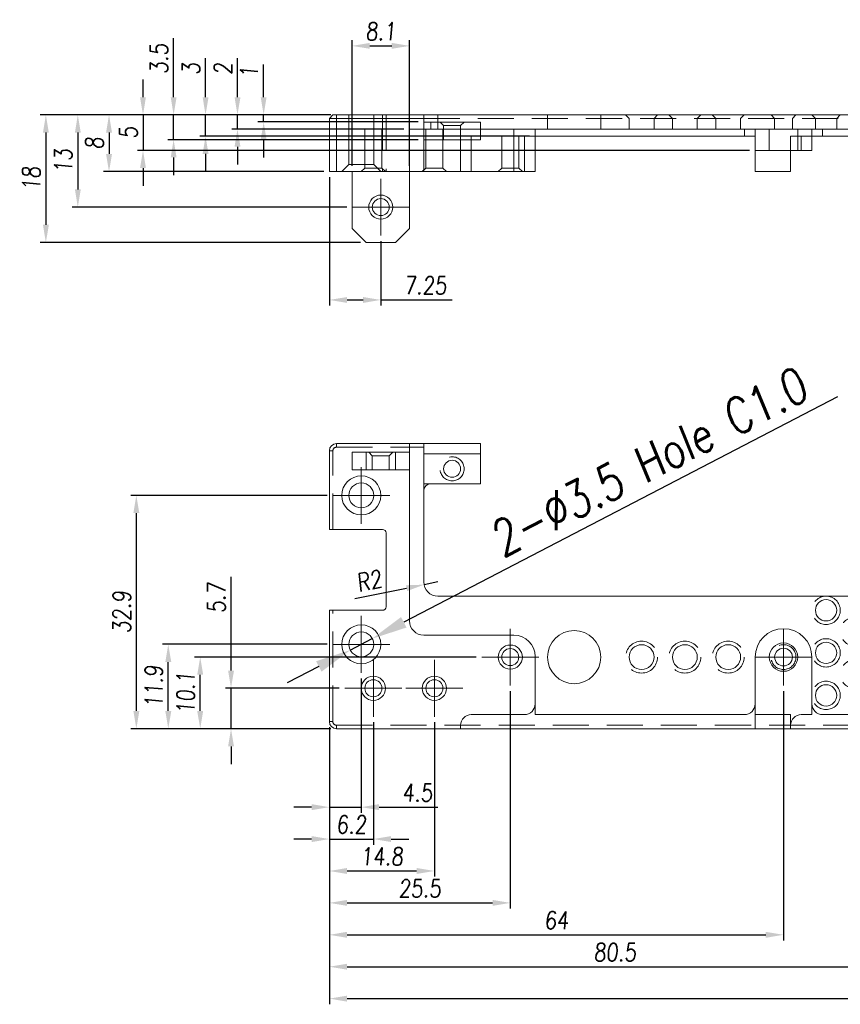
# Model space of a CAD drawing. Header units: millimetres. Extents: x 4497 to 11741, y 5958 to 12619.
# Tile 297 of 424: x 4916 to 5032, y 12028 to 12166. Entities that reach past the tile are written whole.
import ezdxf

# ---------------------------------------------------------------- set-up
doc = ezdxf.new("R2010")
doc.units = ezdxf.units.MM
doc.header["$LTSCALE"] = 0.8
doc.header["$PDMODE"] = 3
doc.header["$PDSIZE"] = 0.3125
doc.linetypes.add('CENTER', pattern=[50.8, 31.75, -6.35, 6.35, -6.35])
doc.linetypes.add('HIDDEN', pattern=[9.525, 6.35, -3.175])
doc.layers.get('0').update_dxf_attribs({"linetype": 'CONTINUOUS', "lineweight": 0})
doc.layers.get('Defpoints').update_dxf_attribs({"linetype": 'CONTINUOUS', "lineweight": 0})
for name, color, linetype, lineweight in [('1', 2, 'CENTER', 0), ('2', 3, 'CONTINUOUS', 0), ('3', 5, 'HIDDEN', 0), ('P', 1, 'CONTINUOUS', 0)]:
    doc.layers.add(name, color=color, linetype=linetype, lineweight=lineweight)
doc.styles.get("Standard").update_dxf_attribs({"font": 'romans.shx', "width": 0.8, "oblique": 5, "bigfont": 'whgtxt.shx'})
doc.dimstyles.get("Standard").update_dxf_attribs({"dimtxt": 2.5, "dimasz": 2.5, "dimexe": 0.8, "dimexo": 0.8, "dimgap": 0.8, "dimtad": 1, "dimdsep": 46, "dimtxsty": 'Standard', "dimcen": 0, "dimclrd": 3, "dimclre": 3, "dimclrt": 3, "dimazin": 0, "dimtp": 0.001, "dimtm": 0.001, "dimtfac": 1, "dimtmove": 0, "dimatfit": 3, "dimfxl": 0, "dimtolj": 1, "dimarcsym": 0})

# ---------------------------------------------------------------- blocks, each defined once
blk = doc.blocks.new('*D1045')
at = {"layer": '2', "color": 3, "lineweight": -2}
for p, q in [((5031.26, 12113.24), (4970.16, 12081.44)), ((4962.62, 12077.52), (4965.72, 12079.13)), ((4958.18, 12075.21), (4953.74, 12072.9))]:
    blk.add_line(p, q, dxfattribs=at)
at = {"layer": '2', "color": 3}
for points in [[(4969.77, 12082.18), (4970.54, 12080.7), (4965.72, 12079.13)], [(4957.8, 12075.95), (4958.56, 12074.47), (4962.62, 12077.52)]]:
    blk.add_solid(points, dxfattribs=at)
at = {"layer": 'Defpoints', "color": 0}
for p in [(4965.72, 12079.13), (4962.62, 12077.52)]:
    blk.add_point(p, dxfattribs=at)
at = {"layer": '2', "color": 3, "insert": (5004.68, 12104.03), "char_height": 5, "attachment_point": 5, "rotation": 27.4935}
blk.add_mtext('\\A1;2-∅3.5 Hole C1.0', dxfattribs=at)
blk = doc.blocks.new('*D1077')
at = {"layer": '2', "color": 3, "lineweight": -2}
for p, q in [((4945.81, 12074.63), (4945.81, 12087.86)), ((4961.07, 12072.13), (4945.01, 12072.13)), ((4945.81, 12066.43), (4945.81, 12072.13)), ((4959.87, 12066.43), (4945.01, 12066.43)), ((4945.81, 12063.93), (4945.81, 12061.43))]:
    blk.add_line(p, q, dxfattribs=at)
at = {"layer": '2', "color": 3}
for points in [[(4945.4, 12074.63), (4946.23, 12074.63), (4945.81, 12072.13)], [(4945.4, 12063.93), (4946.23, 12063.93), (4945.81, 12066.43)]]:
    blk.add_solid(points, dxfattribs=at)
at = {"layer": 'Defpoints', "color": 0}
for p in [(4945.81, 12072.13), (4961.87, 12072.13), (4960.67, 12066.43)]:
    blk.add_point(p, dxfattribs=at)
at = {"layer": '2', "color": 3, "insert": (4943.76, 12084.88), "char_height": 2.5, "attachment_point": 5, "rotation": 90}
blk.add_mtext('\\A1;5.7', dxfattribs=at)
blk = doc.blocks.new('*D1078')
at = {"layer": '2', "color": 3, "lineweight": -2}
for p, q in [((4980.37, 12076.53), (4940.67, 12076.53)), ((4941.47, 12068.93), (4941.47, 12074.03)), ((4959.87, 12066.43), (4940.67, 12066.43))]:
    blk.add_line(p, q, dxfattribs=at)
at = {"layer": '2', "color": 3}
for points in [[(4941.05, 12074.03), (4941.89, 12074.03), (4941.47, 12076.53)], [(4941.05, 12068.93), (4941.89, 12068.93), (4941.47, 12066.43)]]:
    blk.add_solid(points, dxfattribs=at)
at = {"layer": 'Defpoints', "color": 0}
for p in [(4941.47, 12076.53), (4981.17, 12076.53), (4960.67, 12066.43)]:
    blk.add_point(p, dxfattribs=at)
at = {"layer": '2', "color": 3, "insert": (4939.42, 12071.48), "char_height": 2.5, "attachment_point": 5, "rotation": 90}
blk.add_mtext('\\A1;10.1', dxfattribs=at)
blk = doc.blocks.new('*D1079')
at = {"layer": '2', "color": 3, "lineweight": -2}
for p, q in [((4959.37, 12078.33), (4936.17, 12078.33)), ((4936.97, 12068.93), (4936.97, 12075.83)), ((4959.87, 12066.43), (4936.17, 12066.43))]:
    blk.add_line(p, q, dxfattribs=at)
at = {"layer": '2', "color": 3}
for points in [[(4936.55, 12075.83), (4937.39, 12075.83), (4936.97, 12078.33)], [(4936.55, 12068.93), (4937.39, 12068.93), (4936.97, 12066.43)]]:
    blk.add_solid(points, dxfattribs=at)
at = {"layer": 'Defpoints', "color": 0}
for p in [(4936.97, 12078.33), (4960.17, 12078.33), (4960.67, 12066.43)]:
    blk.add_point(p, dxfattribs=at)
at = {"layer": '2', "color": 3, "insert": (4934.92, 12072.38), "char_height": 2.5, "attachment_point": 5, "rotation": 90}
blk.add_mtext('\\A1;11.9', dxfattribs=at)
blk = doc.blocks.new('*D1080')
at = {"layer": '2', "color": 3, "lineweight": -2}
for p, q in [((4959.37, 12099.33), (4931.67, 12099.33)), ((4932.47, 12068.93), (4932.47, 12096.83)), ((4959.87, 12066.43), (4931.67, 12066.43))]:
    blk.add_line(p, q, dxfattribs=at)
at = {"layer": '2', "color": 3}
for points in [[(4932.05, 12096.83), (4932.89, 12096.83), (4932.47, 12099.33)], [(4932.05, 12068.93), (4932.89, 12068.93), (4932.47, 12066.43)]]:
    blk.add_solid(points, dxfattribs=at)
at = {"layer": 'Defpoints', "color": 0}
for p in [(4932.47, 12099.33), (4960.17, 12099.33), (4960.67, 12066.43)]:
    blk.add_point(p, dxfattribs=at)
at = {"layer": '2', "color": 3, "insert": (4930.42, 12082.88), "char_height": 2.5, "attachment_point": 5, "rotation": 90}
blk.add_mtext('\\A1;32.9', dxfattribs=at)
blk = doc.blocks.new('*D1081')
at = {"layer": '2', "color": 3, "lineweight": -2}
for p, q in [((4964.17, 12073.53), (4964.17, 12054.57)), ((4959.67, 12066.63), (4959.67, 12054.57)), ((4957.17, 12055.37), (4954.67, 12055.37)), ((4959.67, 12055.37), (4964.17, 12055.37)), ((4966.67, 12055.37), (4974.97, 12055.37))]:
    blk.add_line(p, q, dxfattribs=at)
at = {"layer": '2', "color": 3}
for points in [[(4957.17, 12055.79), (4957.17, 12054.95), (4959.67, 12055.37)], [(4966.67, 12055.79), (4966.67, 12054.95), (4964.17, 12055.37)]]:
    blk.add_solid(points, dxfattribs=at)
at = {"layer": 'Defpoints', "color": 0}
for p in [(4964.17, 12074.33), (4959.67, 12067.43), (4964.17, 12055.37)]:
    blk.add_point(p, dxfattribs=at)
at = {"layer": '2', "color": 3, "insert": (4972.07, 12057.42), "char_height": 2.5, "attachment_point": 5}
blk.add_mtext('\\A1;4.5', dxfattribs=at)
blk = doc.blocks.new('*D1082')
at = {"layer": '2', "color": 3, "lineweight": -2}
for p, q in [((4959.67, 12066.63), (4959.67, 12050.07)), ((4965.87, 12067.33), (4965.87, 12050.07)), ((4957.17, 12050.87), (4954.67, 12050.87)), ((4959.67, 12050.87), (4965.87, 12050.87)), ((4968.37, 12050.87), (4970.87, 12050.87))]:
    blk.add_line(p, q, dxfattribs=at)
at = {"layer": '2', "color": 3}
for points in [[(4957.17, 12051.29), (4957.17, 12050.45), (4959.67, 12050.87)], [(4968.37, 12051.29), (4968.37, 12050.45), (4965.87, 12050.87)]]:
    blk.add_solid(points, dxfattribs=at)
at = {"layer": 'Defpoints', "color": 0}
for p in [(4965.87, 12068.13), (4959.67, 12067.43), (4965.87, 12050.87)]:
    blk.add_point(p, dxfattribs=at)
at = {"layer": '2', "color": 3, "insert": (4962.77, 12052.92), "char_height": 2.5, "attachment_point": 5}
blk.add_mtext('\\A1;6.2', dxfattribs=at)
blk = doc.blocks.new('*D1083')
at = {"layer": '2', "color": 3, "lineweight": -2}
for p, q in [((4959.67, 12066.63), (4959.67, 12045.57)), ((4974.47, 12067.33), (4974.47, 12045.57)), ((4962.17, 12046.37), (4971.97, 12046.37))]:
    blk.add_line(p, q, dxfattribs=at)
at = {"layer": '2', "color": 3}
for points in [[(4962.17, 12046.79), (4962.17, 12045.95), (4959.67, 12046.37)], [(4971.97, 12046.79), (4971.97, 12045.95), (4974.47, 12046.37)]]:
    blk.add_solid(points, dxfattribs=at)
at = {"layer": 'Defpoints', "color": 0}
for p in [(4974.47, 12068.13), (4959.67, 12067.43), (4974.47, 12046.37)]:
    blk.add_point(p, dxfattribs=at)
at = {"layer": '2', "color": 3, "insert": (4967.07, 12048.42), "char_height": 2.5, "attachment_point": 5}
blk.add_mtext('\\A1;14.8', dxfattribs=at)
blk = doc.blocks.new('*D1084')
at = {"layer": '2', "color": 3, "lineweight": -2}
for p, q in [((4985.17, 12071.73), (4985.17, 12041.07)), ((4959.67, 12066.63), (4959.67, 12041.07)), ((4962.17, 12041.87), (4982.67, 12041.87))]:
    blk.add_line(p, q, dxfattribs=at)
at = {"layer": '2', "color": 3}
for points in [[(4962.17, 12042.29), (4962.17, 12041.45), (4959.67, 12041.87)], [(4982.67, 12042.29), (4982.67, 12041.45), (4985.17, 12041.87)]]:
    blk.add_solid(points, dxfattribs=at)
at = {"layer": 'Defpoints', "color": 0}
for p in [(4985.17, 12072.53), (4959.67, 12067.43), (4985.17, 12041.87)]:
    blk.add_point(p, dxfattribs=at)
at = {"layer": '2', "color": 3, "insert": (4972.42, 12043.92), "char_height": 2.5, "attachment_point": 5}
blk.add_mtext('\\A1;25.5', dxfattribs=at)
blk = doc.blocks.new('*D1085')
at = {"layer": '2', "color": 3, "lineweight": -2}
for p, q in [((5023.67, 12071.73), (5023.67, 12036.57)), ((4959.67, 12066.63), (4959.67, 12036.57)), ((4962.17, 12037.37), (5021.17, 12037.37))]:
    blk.add_line(p, q, dxfattribs=at)
at = {"layer": '2', "color": 3}
for points in [[(4962.17, 12037.79), (4962.17, 12036.95), (4959.67, 12037.37)], [(5021.17, 12037.79), (5021.17, 12036.95), (5023.67, 12037.37)]]:
    blk.add_solid(points, dxfattribs=at)
at = {"layer": 'Defpoints', "color": 0}
for p in [(5023.67, 12072.53), (4959.67, 12067.43), (5023.67, 12037.37)]:
    blk.add_point(p, dxfattribs=at)
at = {"layer": '2', "color": 3, "insert": (4991.67, 12039.42), "char_height": 2.5, "attachment_point": 5}
blk.add_mtext('\\A1;64', dxfattribs=at)
blk = doc.blocks.new('*D1086')
at = {"layer": '2', "color": 3, "lineweight": -2}
for p, q in [((5040.17, 12071.63), (5040.17, 12032.07)), ((4959.67, 12066.63), (4959.67, 12032.07)), ((4962.17, 12032.87), (5037.67, 12032.87))]:
    blk.add_line(p, q, dxfattribs=at)
at = {"layer": '2', "color": 3}
for points in [[(4962.17, 12033.29), (4962.17, 12032.45), (4959.67, 12032.87)], [(5037.67, 12033.29), (5037.67, 12032.45), (5040.17, 12032.87)]]:
    blk.add_solid(points, dxfattribs=at)
at = {"layer": 'Defpoints', "color": 0}
for p in [(5040.17, 12072.43), (4959.67, 12067.43), (5040.17, 12032.87)]:
    blk.add_point(p, dxfattribs=at)
at = {"layer": '2', "color": 3, "insert": (4999.92, 12034.92), "char_height": 2.5, "attachment_point": 5}
blk.add_mtext('\\A1;80.5', dxfattribs=at)
blk = doc.blocks.new('*D1087')
at = {"layer": '2', "color": 3, "lineweight": -2}
for p, q in [((4959.67, 12066.63), (4959.67, 12027.57)), ((5119.47, 12067.33), (5119.47, 12027.57)), ((4962.17, 12028.37), (5116.97, 12028.37))]:
    blk.add_line(p, q, dxfattribs=at)
at = {"layer": '2', "color": 3}
for points in [[(4962.17, 12028.79), (4962.17, 12027.95), (4959.67, 12028.37)], [(5116.97, 12028.79), (5116.97, 12027.95), (5119.47, 12028.37)]]:
    blk.add_solid(points, dxfattribs=at)
at = {"layer": 'Defpoints', "color": 0}
for p in [(5119.47, 12068.13), (4959.67, 12067.43), (5119.47, 12028.37)]:
    blk.add_point(p, dxfattribs=at)
at = {"layer": '2', "color": 3, "insert": (5039.57, 12030.42), "char_height": 2.5, "attachment_point": 5}
blk.add_mtext('\\A1;159.8', dxfattribs=at)
blk = doc.blocks.new('*D1100')
at = {"layer": '2', "color": 3, "lineweight": -2}
for p, q in [((4950.41, 12155.48), (4950.41, 12160.09)), ((4959.87, 12152.98), (4949.61, 12152.98)), ((4950.41, 12151.98), (4950.41, 12152.98)), ((4972.17, 12151.98), (4949.61, 12151.98)), ((4950.41, 12149.48), (4950.41, 12146.98))]:
    blk.add_line(p, q, dxfattribs=at)
at = {"layer": '2', "color": 3}
for points in [[(4949.99, 12155.48), (4950.82, 12155.48), (4950.41, 12152.98)], [(4949.99, 12149.48), (4950.82, 12149.48), (4950.41, 12151.98)]]:
    blk.add_solid(points, dxfattribs=at)
at = {"layer": 'Defpoints', "color": 0}
for p in [(4960.67, 12152.98), (4950.41, 12151.98), (4972.97, 12151.98)]:
    blk.add_point(p, dxfattribs=at)
at = {"layer": '2', "color": 3, "insert": (4948.36, 12159.03), "char_height": 2.5, "attachment_point": 5, "rotation": 90}
blk.add_mtext('\\A1;1', dxfattribs=at)
blk = doc.blocks.new('*D1101')
at = {"layer": '2', "color": 3, "lineweight": -2}
for p, q in [((4959.67, 12144.18), (4959.67, 12126.09)), ((4966.92, 12135.18), (4966.92, 12126.09)), ((4962.17, 12126.89), (4964.42, 12126.89)), ((4966.92, 12126.89), (4976.98, 12126.89))]:
    blk.add_line(p, q, dxfattribs=at)
at = {"layer": '2', "color": 3}
for points in [[(4962.17, 12127.3), (4962.17, 12126.47), (4959.67, 12126.89)], [(4964.42, 12127.3), (4964.42, 12126.47), (4966.92, 12126.89)]]:
    blk.add_solid(points, dxfattribs=at)
at = {"layer": 'Defpoints', "color": 0}
for p in [(4959.67, 12144.98), (4966.92, 12135.98), (4966.92, 12126.89)]:
    blk.add_point(p, dxfattribs=at)
at = {"layer": '2', "color": 3, "insert": (4973.2, 12128.94), "char_height": 2.5, "attachment_point": 5}
blk.add_mtext('\\A1;7.25', dxfattribs=at)
blk = doc.blocks.new('*D1102')
at = {"layer": '2', "color": 3, "lineweight": -2}
for p, q in [((4962.87, 12145.78), (4962.87, 12163.51)), ((4970.97, 12145.78), (4970.97, 12163.51)), ((4965.37, 12162.71), (4968.47, 12162.71))]:
    blk.add_line(p, q, dxfattribs=at)
at = {"layer": '2', "color": 3}
for points in [[(4965.37, 12163.13), (4965.37, 12162.3), (4962.87, 12162.71)], [(4968.47, 12163.13), (4968.47, 12162.3), (4970.97, 12162.71)]]:
    blk.add_solid(points, dxfattribs=at)
at = {"layer": 'Defpoints', "color": 0}
for p in [(4970.97, 12162.71), (4962.87, 12144.98), (4970.97, 12144.98)]:
    blk.add_point(p, dxfattribs=at)
at = {"layer": '2', "color": 3, "insert": (4966.92, 12164.76), "char_height": 2.5, "attachment_point": 5}
blk.add_mtext('\\A1;8.1', dxfattribs=at)
blk = doc.blocks.new('*D1111')
at = {"layer": '2', "color": 3, "lineweight": -2}
for p, q in [((4974.97, 12087.13), (4973.01, 12086.74)), ((4963.28, 12084.81), (4970.55, 12086.25))]:
    blk.add_line(p, q, dxfattribs=at)
at = {"layer": '2', "color": 3}
blk.add_solid([(4970.47, 12086.66), (4970.63, 12085.84), (4973.01, 12086.74)], dxfattribs=at)
at = {"layer": 'Defpoints', "color": 0}
for p in [(4974.97, 12087.13), (4973.01, 12086.74)]:
    blk.add_point(p, dxfattribs=at)
at = {"layer": '2', "color": 3, "insert": (4965.29, 12087.3), "char_height": 2.5, "attachment_point": 5, "rotation": 11.2304}
blk.add_mtext('\\A1;R2', dxfattribs=at)
blk = doc.blocks.new('*D1113')
at = {"layer": '2', "color": 3, "lineweight": -2}
for p, q in [((4946.72, 12155.48), (4946.72, 12160.99)), ((4959.87, 12152.98), (4945.92, 12152.98)), ((4946.72, 12150.98), (4946.72, 12152.98)), ((4970.17, 12150.98), (4945.92, 12150.98)), ((4946.72, 12148.48), (4946.72, 12145.98))]:
    blk.add_line(p, q, dxfattribs=at)
at = {"layer": '2', "color": 3}
for points in [[(4946.31, 12155.48), (4947.14, 12155.48), (4946.72, 12152.98)], [(4946.31, 12148.48), (4947.14, 12148.48), (4946.72, 12150.98)]]:
    blk.add_solid(points, dxfattribs=at)
at = {"layer": 'Defpoints', "color": 0}
for p in [(4960.67, 12152.98), (4946.72, 12150.98), (4970.97, 12150.98)]:
    blk.add_point(p, dxfattribs=at)
at = {"layer": '2', "color": 3, "insert": (4944.67, 12159.48), "char_height": 2.5, "attachment_point": 5, "rotation": 90}
blk.add_mtext('\\A1;2', dxfattribs=at)
blk = doc.blocks.new('*D1114')
at = {"layer": '2', "color": 3, "lineweight": -2}
for p, q in [((4937.72, 12155.48), (4937.72, 12163.81)), ((4959.87, 12152.98), (4936.92, 12152.98)), ((4937.72, 12149.48), (4937.72, 12152.98)), ((4972.17, 12149.48), (4936.92, 12149.48)), ((4937.72, 12146.98), (4937.72, 12144.48))]:
    blk.add_line(p, q, dxfattribs=at)
at = {"layer": '2', "color": 3}
for points in [[(4937.31, 12155.48), (4938.14, 12155.48), (4937.72, 12152.98)], [(4937.31, 12146.98), (4938.14, 12146.98), (4937.72, 12149.48)]]:
    blk.add_solid(points, dxfattribs=at)
at = {"layer": 'Defpoints', "color": 0}
for p in [(4960.67, 12152.98), (4937.72, 12149.48), (4972.97, 12149.48)]:
    blk.add_point(p, dxfattribs=at)
at = {"layer": '2', "color": 3, "insert": (4935.67, 12160.89), "char_height": 2.5, "attachment_point": 5, "rotation": 90}
blk.add_mtext('\\A1;3.5', dxfattribs=at)
blk = doc.blocks.new('*D1115')
at = {"layer": '2', "color": 3, "lineweight": -2}
for p, q in [((4959.87, 12152.98), (4927.82, 12152.98)), ((4928.62, 12150.48), (4928.62, 12147.48)), ((4958.87, 12144.98), (4927.82, 12144.98))]:
    blk.add_line(p, q, dxfattribs=at)
at = {"layer": '2', "color": 3}
for points in [[(4928.2, 12150.48), (4929.04, 12150.48), (4928.62, 12152.98)], [(4928.2, 12147.48), (4929.04, 12147.48), (4928.62, 12144.98)]]:
    blk.add_solid(points, dxfattribs=at)
at = {"layer": 'Defpoints', "color": 0}
for p in [(4960.67, 12152.98), (4928.62, 12144.98), (4959.67, 12144.98)]:
    blk.add_point(p, dxfattribs=at)
at = {"layer": '2', "color": 3, "insert": (4926.57, 12148.98), "char_height": 2.5, "attachment_point": 5, "rotation": 90}
blk.add_mtext('\\A1;8', dxfattribs=at)
blk = doc.blocks.new('*D1116')
at = {"layer": '2', "color": 3, "lineweight": -2}
for p, q in [((4942.22, 12155.48), (4942.22, 12160.99)), ((4959.87, 12152.98), (4941.42, 12152.98)), ((4942.22, 12149.98), (4942.22, 12152.98)), ((4987.87, 12149.98), (4941.42, 12149.98)), ((4942.22, 12147.48), (4942.22, 12144.98))]:
    blk.add_line(p, q, dxfattribs=at)
at = {"layer": '2', "color": 3}
for points in [[(4941.81, 12155.48), (4942.64, 12155.48), (4942.22, 12152.98)], [(4941.81, 12147.48), (4942.64, 12147.48), (4942.22, 12149.98)]]:
    blk.add_solid(points, dxfattribs=at)
at = {"layer": 'Defpoints', "color": 0}
for p in [(4960.67, 12152.98), (4942.22, 12149.98), (4988.67, 12149.98)]:
    blk.add_point(p, dxfattribs=at)
at = {"layer": '2', "color": 3, "insert": (4940.17, 12159.48), "char_height": 2.5, "attachment_point": 5, "rotation": 90}
blk.add_mtext('\\A1;3', dxfattribs=at)
blk = doc.blocks.new('*D1117')
at = {"layer": '2', "color": 3, "lineweight": -2}
for p, q in [((4933.41, 12155.48), (4933.41, 12157.98)), ((4959.87, 12152.98), (4932.61, 12152.98)), ((4933.41, 12152.98), (4933.41, 12147.98)), ((5018.87, 12147.98), (4932.61, 12147.98)), ((4933.41, 12145.48), (4933.41, 12142.98))]:
    blk.add_line(p, q, dxfattribs=at)
at = {"layer": '2', "color": 3}
for points in [[(4932.99, 12155.48), (4933.82, 12155.48), (4933.41, 12152.98)], [(4932.99, 12145.48), (4933.82, 12145.48), (4933.41, 12147.98)]]:
    blk.add_solid(points, dxfattribs=at)
at = {"layer": 'Defpoints', "color": 0}
for p in [(4960.67, 12152.98), (4933.41, 12147.98), (5019.67, 12147.98)]:
    blk.add_point(p, dxfattribs=at)
at = {"layer": '2', "color": 3, "insert": (4931.36, 12150.48), "char_height": 2.5, "attachment_point": 5, "rotation": 90}
blk.add_mtext('\\A1;5', dxfattribs=at)
blk = doc.blocks.new('*D1118')
at = {"layer": '2', "color": 3, "lineweight": -2}
for p, q in [((4959.87, 12152.98), (4923.42, 12152.98)), ((4924.22, 12150.48), (4924.22, 12142.48)), ((4962.12, 12139.98), (4923.42, 12139.98))]:
    blk.add_line(p, q, dxfattribs=at)
at = {"layer": '2', "color": 3}
for points in [[(4923.81, 12150.48), (4924.64, 12150.48), (4924.22, 12152.98)], [(4923.81, 12142.48), (4924.64, 12142.48), (4924.22, 12139.98)]]:
    blk.add_solid(points, dxfattribs=at)
at = {"layer": 'Defpoints', "color": 0}
for p in [(4960.67, 12152.98), (4924.22, 12139.98), (4962.92, 12139.98)]:
    blk.add_point(p, dxfattribs=at)
at = {"layer": '2', "color": 3, "insert": (4922.17, 12146.48), "char_height": 2.5, "attachment_point": 5, "rotation": 90}
blk.add_mtext('\\A1;13', dxfattribs=at)
blk = doc.blocks.new('*D1119')
at = {"layer": '2', "color": 3, "lineweight": -2}
for p, q in [((4959.87, 12152.98), (4918.92, 12152.98)), ((4919.72, 12150.48), (4919.72, 12137.48)), ((4964.07, 12134.98), (4918.92, 12134.98))]:
    blk.add_line(p, q, dxfattribs=at)
at = {"layer": '2', "color": 3}
for points in [[(4919.31, 12150.48), (4920.14, 12150.48), (4919.72, 12152.98)], [(4919.31, 12137.48), (4920.14, 12137.48), (4919.72, 12134.98)]]:
    blk.add_solid(points, dxfattribs=at)
at = {"layer": 'Defpoints', "color": 0}
for p in [(4960.67, 12152.98), (4919.72, 12134.98), (4964.87, 12134.98)]:
    blk.add_point(p, dxfattribs=at)
at = {"layer": '2', "color": 3, "insert": (4917.67, 12143.98), "char_height": 2.5, "attachment_point": 5, "rotation": 90}
blk.add_mtext('\\A1;18', dxfattribs=at)

msp = doc.modelspace()

# ---------------------------------------------------------------- linework, layer by layer
at = {"linetype": 'Continuous'}
for p, q in [((4960.167, 12152.976), (4959.667, 12152.476)), ((4959.667, 12152.476), (4959.667, 12144.976)), ((4959.667, 12152.476), (4972.967, 12152.476)), ((4960.167, 12152.976), (5125.167, 12152.976)), ((4960.667, 12152.976), (4960.667, 12144.976)), ((4972.967, 12152.976), (4972.967, 12151.976)), ((4974.967, 12152.976), (4974.967, 12151.976)), ((4970.967, 12136.976), (4970.967, 12150.976)), ((5113.167, 12150.976), (4970.967, 12150.976)), ((4972.967, 12151.976), (4980.967, 12151.976)), ((4972.967, 12150.976), (4972.967, 12144.976)), ((4980.967, 12149.476), (4980.967, 12151.976)), ((4985.667, 12144.976), (4985.667, 12150.976)), ((4988.667, 12144.976), (4988.667, 12150.976)), ((5018.167, 12149.976), (5018.167, 12150.976)), ((5019.667, 12150.976), (5019.667, 12144.976)), ((5027.667, 12150.976), (5027.667, 12147.976)), ((5027.667, 12150.976), (5027.667, 12147.976)), ((5029.167, 12150.976), (5029.167, 12149.976)), ((4980.967, 12149.476), (4972.967, 12149.476)), ((4988.667, 12149.976), (5019.667, 12149.976)), ((5027.667, 12149.976), (5036.167, 12149.976)), ((5027.667, 12147.976), (5019.667, 12147.976)), ((5024.667, 12147.976), (5024.667, 12144.976)), ((4959.667, 12144.976), (4988.667, 12144.976)), ((4962.867, 12144.976), (4962.867, 12136.976)), ((5024.667, 12144.976), (5019.667, 12144.976)), ((4962.867, 12136.976), (4964.867, 12134.976)), ((4968.967, 12134.976), (4970.967, 12136.976)), ((4968.967, 12134.976), (4964.867, 12134.976)), ((4960.667, 12106.627), (4980.967, 12106.627)), ((4970.967, 12081.627), (4970.967, 12106.627)), ((4980.967, 12100.977), (4980.967, 12106.627)), ((4959.667, 12105.627), (4959.667, 12094.527)), ((4962.867, 12105.427), (4962.867, 12102.927)), ((4962.867, 12105.427), (4970.967, 12105.427)), ((4964.867, 12105.427), (4964.867, 12102.927)), ((4968.967, 12102.927), (4968.967, 12105.427)), ((4972.967, 12105.177), (4972.967, 12100.977)), ((4980.967, 12105.177), (4972.967, 12105.177)), ((4962.867, 12102.927), (4970.967, 12102.927)), ((4972.967, 12100.977), (4980.967, 12100.977)), ((4972.967, 12099.977), (4972.967, 12087.127)), ((4959.667, 12094.527), (4967.167, 12094.527)), ((4967.667, 12094.027), (4967.667, 12083.627)), ((5041.667, 12085.127), (4974.967, 12085.127)), ((4959.667, 12083.127), (4959.667, 12067.427)), ((4959.667, 12083.127), (4967.167, 12083.127)), ((4985.667, 12079.627), (4972.967, 12079.627))]:
    msp.add_line(p, q, dxfattribs=at)
for centre, radius in [((4966.917, 12139.976), 1.7), ((4966.917, 12139.976), 1.2), ((4976.967, 12103.077), 1.2), ((4964.167, 12099.327), 2.75), ((4964.167, 12099.327), 1.75), ((5029.667, 12083.127), 1.5), ((4964.167, 12078.327), 2.75), ((4964.167, 12078.327), 1.75), ((4994.167, 12076.527), 3.75), ((5029.667, 12077.127), 1.5), ((4985.167, 12076.527), 1.7), ((4985.167, 12076.527), 1.2), ((5003.667, 12076.527), 1.75), ((5009.767, 12076.527), 1.75), ((5015.867, 12076.527), 1.75), ((5023.667, 12076.527), 2), ((5023.667, 12076.527), 1.25), ((4965.867, 12072.127), 1.7), ((4965.867, 12072.127), 1.2), ((4974.467, 12072.127), 1.7), ((4974.467, 12072.127), 1.2), ((5029.667, 12071.127), 1.5)]:
    msp.add_circle(centre, radius, dxfattribs=at)
for centre, radius, start, end in [((4960.667, 12105.627), 1, 90, 180), ((4973.967, 12099.977), 1, 90, 180), ((4967.167, 12094.027), 0.5, 0, 90), ((4974.967, 12087.127), 2, 180, 270), ((4967.167, 12083.627), 0.5, 270, 0), ((4972.967, 12081.627), 2, 180, 270), ((5023.667, 12076.527), 4, 0, 180), ((4985.667, 12076.627), 3, 0, 90)]:
    msp.add_arc(centre, radius, start, end, dxfattribs=at)
at = {"layer": '1'}
for p, q in [((4966.917, 12135.976), (4966.917, 12143.976)), ((4962.917, 12139.976), (4970.917, 12139.976)), ((4964.167, 12095.327), (4964.167, 12103.327)), ((4960.167, 12099.327), (4968.167, 12099.327)), ((4964.167, 12074.327), (4964.167, 12082.327)), ((4985.167, 12072.527), (4985.167, 12080.527)), ((5023.667, 12072.527), (5023.667, 12080.527)), ((4960.167, 12078.327), (4968.167, 12078.327)), ((4965.867, 12068.127), (4965.867, 12076.127)), ((4974.467, 12068.127), (4974.467, 12076.127)), ((4981.167, 12076.527), (4989.167, 12076.527)), ((5019.667, 12076.527), (5027.667, 12076.527)), ((4961.867, 12072.127), (4969.867, 12072.127)), ((4970.467, 12072.127), (4978.467, 12072.127))]:
    msp.add_line(p, q, dxfattribs=at)
at = {"layer": '3'}
for p, q in [((4962.417, 12152.976), (4962.417, 12145.976)), ((4962.417, 12145.976), (4962.417, 12152.976)), ((4962.417, 12152.976), (4965.917, 12152.976)), ((4965.917, 12152.976), (4965.917, 12145.976)), ((4965.917, 12145.976), (4965.917, 12152.976)), ((4967.167, 12152.976), (4967.167, 12144.976)), ((4967.667, 12152.976), (4967.667, 12144.976)), ((4972.967, 12152.476), (5051.667, 12152.476)), ((4990.417, 12152.976), (4990.417, 12150.976)), ((4997.917, 12152.976), (4990.417, 12152.976)), ((4997.917, 12152.976), (4997.917, 12150.976)), ((5001.417, 12152.976), (5001.917, 12152.476)), ((5001.917, 12152.476), (5001.917, 12150.976)), ((5001.917, 12150.976), (5001.917, 12152.476)), ((5005.917, 12152.976), (5005.417, 12152.476)), ((5005.417, 12152.476), (5005.417, 12150.976)), ((5005.417, 12150.976), (5005.417, 12152.476)), ((5007.517, 12152.976), (5008.017, 12152.476)), ((5008.017, 12152.476), (5008.017, 12150.976)), ((5008.017, 12150.976), (5008.017, 12152.476)), ((5012.017, 12152.976), (5011.517, 12152.476)), ((5011.517, 12152.476), (5011.517, 12150.976)), ((5011.517, 12150.976), (5011.517, 12152.476)), ((5013.617, 12152.976), (5014.117, 12152.476)), ((5014.117, 12152.476), (5014.117, 12150.976)), ((5014.117, 12150.976), (5014.117, 12152.476)), ((5018.117, 12152.976), (5017.617, 12152.476)), ((5017.617, 12152.476), (5017.617, 12150.976)), ((5017.617, 12150.976), (5017.617, 12152.476)), ((5022.417, 12152.476), (5021.917, 12152.976)), ((5022.417, 12152.476), (5022.417, 12150.976)), ((5022.417, 12150.976), (5022.417, 12152.476)), ((5024.917, 12152.476), (5025.417, 12152.976)), ((5024.917, 12152.476), (5024.917, 12150.976)), ((5024.917, 12150.976), (5024.917, 12152.476)), ((5027.667, 12152.976), (5028.167, 12152.476)), ((5028.167, 12152.476), (5028.167, 12150.976)), ((5028.167, 12150.976), (5028.167, 12152.476)), ((5031.667, 12152.976), (5031.167, 12152.476)), ((5031.167, 12152.476), (5031.167, 12150.976)), ((5031.167, 12150.976), (5031.167, 12152.476)), ((4964.667, 12150.976), (4964.667, 12145.476)), ((4964.667, 12145.476), (4964.667, 12150.976)), ((4967.067, 12150.976), (4964.667, 12150.976)), ((4967.067, 12150.976), (4967.067, 12145.476)), ((4967.067, 12145.476), (4967.067, 12150.976)), ((4972.967, 12151.976), (4972.967, 12150.976)), ((4973.267, 12150.976), (4973.267, 12145.476)), ((4973.267, 12145.476), (4973.267, 12150.976)), ((4975.667, 12150.976), (4973.267, 12150.976)), ((4973.967, 12151.976), (4973.967, 12150.976)), ((4974.967, 12151.976), (4974.967, 12150.976)), ((4975.267, 12151.976), (4975.767, 12151.476)), ((4975.667, 12150.976), (4975.667, 12145.476)), ((4975.667, 12145.476), (4975.667, 12150.976)), ((4975.767, 12151.476), (4975.767, 12149.476)), ((4975.767, 12149.476), (4975.767, 12151.476)), ((4978.167, 12151.476), (4975.767, 12151.476)), ((4978.667, 12151.976), (4978.167, 12151.476)), ((4978.167, 12149.476), (4978.167, 12151.476)), ((4978.167, 12144.976), (4978.167, 12151.476)), ((4997.917, 12150.976), (4990.417, 12150.976)), ((5005.417, 12150.976), (5001.917, 12150.976)), ((5011.517, 12150.976), (5008.017, 12150.976)), ((5017.617, 12150.976), (5014.117, 12150.976)), ((5021.667, 12150.976), (5021.667, 12147.976)), ((5025.667, 12150.976), (5021.667, 12150.976)), ((5025.667, 12150.976), (5025.667, 12147.976)), ((5031.167, 12150.976), (5028.167, 12150.976)), ((4988.667, 12149.976), (4978.167, 12149.976)), ((4979.667, 12144.976), (4979.667, 12149.976)), ((4983.967, 12149.976), (4983.967, 12145.476)), ((4983.967, 12145.476), (4983.967, 12149.976)), ((4986.367, 12149.976), (4983.967, 12149.976)), ((4986.367, 12149.976), (4986.367, 12145.476)), ((4986.367, 12145.476), (4986.367, 12149.976)), ((4987.167, 12144.976), (4987.167, 12149.976)), ((5024.667, 12149.976), (5024.667, 12147.976)), ((5027.667, 12149.976), (5024.667, 12149.976)), ((5026.167, 12149.976), (5026.167, 12147.976)), ((5025.667, 12147.976), (5021.667, 12147.976)), ((4961.417, 12144.976), (4962.417, 12145.976)), ((4965.917, 12145.976), (4962.417, 12145.976)), ((4964.667, 12145.476), (4964.167, 12144.976)), ((4967.067, 12145.476), (4964.667, 12145.476)), ((4966.917, 12144.976), (4965.917, 12145.976)), ((4967.067, 12145.476), (4967.567, 12144.976)), ((4973.267, 12145.476), (4972.767, 12144.976)), ((4975.667, 12145.476), (4973.267, 12145.476)), ((4975.667, 12145.476), (4976.167, 12144.976)), ((4983.967, 12145.476), (4983.467, 12144.976)), ((4986.367, 12145.476), (4983.967, 12145.476)), ((4986.367, 12145.476), (4986.867, 12144.976)), ((4960.667, 12106.127), (4960.667, 12106.627)), ((4972.967, 12106.627), (4972.967, 12105.177)), ((4960.167, 12105.627), (4959.667, 12105.627)), ((4960.167, 12094.527), (4960.167, 12105.627)), ((4960.667, 12106.127), (4972.967, 12106.127)), ((4965.717, 12104.927), (4965.217, 12105.427)), ((4968.617, 12105.427), (4968.117, 12104.927)), ((4965.717, 12104.927), (4965.717, 12102.927)), ((4965.717, 12102.927), (4965.717, 12104.927)), ((4968.117, 12104.927), (4965.717, 12104.927)), ((4968.117, 12104.927), (4968.117, 12102.927)), ((4968.117, 12102.927), (4968.117, 12104.927)), ((4968.117, 12102.927), (4965.717, 12102.927)), ((4972.967, 12100.977), (4972.967, 12099.977)), ((4960.167, 12067.427), (4960.167, 12083.127)), ((4959.667, 12067.427), (4960.167, 12067.427)), ((4960.667, 12066.427), (4960.667, 12066.927)), ((4960.667, 12066.927), (5124.667, 12066.927))]:
    msp.add_line(p, q, dxfattribs=at)
for centre, radius in [((4976.967, 12103.077), 1.7), ((5029.667, 12083.127), 2), ((5033.667, 12080.127), 2), ((5003.667, 12076.527), 2.25), ((5009.767, 12076.527), 2.25), ((5015.867, 12076.527), 2.25), ((5029.667, 12077.127), 2), ((5023.667, 12076.527), 1.75), ((5033.667, 12074.127), 2), ((5029.667, 12071.127), 2)]:
    msp.add_circle(centre, radius, dxfattribs=at)
for centre, start, end in [((4960.667, 12105.627), 90, 180), ((4960.667, 12067.427), 180, 270)]:
    msp.add_arc(centre, 0.5, start, end, dxfattribs=at)
at = {"layer": 'P', "linetype": 'Continuous'}
for p, q in [((4988.667, 12068.427), (4988.667, 12076.627)), ((5019.667, 12076.527), (5019.667, 12066.427)), ((5027.667, 12068.427), (5027.667, 12076.527)), ((4987.167, 12068.427), (4979.667, 12068.427)), ((4988.667, 12068.427), (5018.167, 12068.427)), ((5024.667, 12068.427), (5019.667, 12068.427)), ((5024.667, 12066.427), (5024.667, 12068.427)), ((5027.667, 12068.427), (5026.167, 12068.427)), ((5029.167, 12068.427), (5034.667, 12068.427)), ((4960.667, 12066.427), (5124.667, 12066.427)), ((4978.167, 12066.427), (4978.167, 12066.927))]:
    msp.add_line(p, q, dxfattribs=at)
for centre, radius, start, end in [((4987.167, 12069.927), 1.5, 270, 0), ((5018.167, 12069.927), 1.5, 270, 0), ((5029.167, 12069.927), 1.5, 180, 270), ((4979.667, 12066.927), 1.5, 90, 180), ((5026.167, 12066.927), 1.5, 90, 180), ((4960.667, 12067.427), 1, 180, 270)]:
    msp.add_arc(centre, radius, start, end, dxfattribs=at)

# ---------------------------------------------------------------- dimensions: what is measured, and where the dimension line sits
at = {"layer": '2'}
for base, p1, p2, picture, middle in [((4970.967, 12162.714), (4962.867, 12144.976), (4970.967, 12144.976), '*D1102', (4966.917, 12164.764)), ((4966.917, 12126.887), (4959.667, 12144.976), (4966.917, 12135.976), '*D1101', (4973.197, 12128.937)), ((4964.167, 12055.371), (4959.667, 12067.427), (4964.167, 12074.327), '*D1081', (4972.068, 12057.421)), ((4985.167, 12041.871), (4959.667, 12067.427), (4985.167, 12072.527), '*D1084', (4972.417, 12043.921)), ((5023.667, 12037.371), (4959.667, 12067.427), (5023.667, 12072.527), '*D1085', (4991.667, 12039.421)), ((5040.167, 12032.871), (4959.667, 12067.427), (5040.167, 12072.427), '*D1086', (4999.917, 12034.921)), ((4965.867, 12050.871), (4959.667, 12067.427), (4965.867, 12068.127), '*D1082', (4962.767, 12052.921)), ((4974.467, 12046.371), (4959.667, 12067.427), (4974.467, 12068.127), '*D1083', (4967.067, 12048.421)), ((5119.467, 12028.371), (4959.667, 12067.427), (5119.467, 12068.127), '*D1087', (5039.567, 12030.421))]:
    dim = msp.add_linear_dim(base=base, p1=p1, p2=p2, dimstyle='Standard', override={"dimazin": 2}, dxfattribs=at)
    dim.commit()
    dim.dimension.update_dxf_attribs({"geometry": picture, "text_midpoint": middle})
for base, p1, p2, picture, middle in [((4937.724, 12149.476), (4960.667, 12152.976), (4972.967, 12149.476), '*D1114', (4937.724, 12160.892)), ((4942.224, 12149.976), (4960.667, 12152.976), (4988.667, 12149.976), '*D1116', (4942.224, 12159.483)), ((4946.724, 12150.976), (4960.667, 12152.976), (4970.967, 12150.976), '*D1113', (4946.724, 12159.483)), ((4950.407, 12151.976), (4960.667, 12152.976), (4972.967, 12151.976), '*D1100', (4950.407, 12159.035)), ((4928.62, 12144.976), (4960.667, 12152.976), (4959.667, 12144.976), '*D1115', (4928.62, 12148.976)), ((4945.813, 12072.127), (4960.667, 12066.427), (4961.867, 12072.127), '*D1077', (4945.813, 12084.88))]:
    dim = msp.add_linear_dim(base=base, p1=p1, p2=p2, angle=90, dimstyle='Standard', override={"dimazin": 2}, dxfattribs=at)
    dim.commit()
    dim.dimension.update_dxf_attribs({"geometry": picture, "text_midpoint": middle, "dimtype": 160})
for base, p1, p2, picture, middle in [((4933.407, 12147.976), (4960.667, 12152.976), (5019.667, 12147.976), '*D1117', (4931.357, 12150.476)), ((4919.724, 12134.976), (4960.667, 12152.976), (4964.867, 12134.976), '*D1119', (4917.674, 12143.976)), ((4924.224, 12139.976), (4960.667, 12152.976), (4962.917, 12139.976), '*D1118', (4922.174, 12146.476)), ((4932.469, 12099.327), (4960.667, 12066.427), (4960.167, 12099.327), '*D1080', (4930.419, 12082.877)), ((4936.969, 12078.327), (4960.667, 12066.427), (4960.167, 12078.327), '*D1079', (4934.919, 12072.377)), ((4941.469, 12076.527), (4960.667, 12066.427), (4981.167, 12076.527), '*D1078', (4939.419, 12071.477))]:
    dim = msp.add_linear_dim(base=base, p1=p1, p2=p2, angle=90, dimstyle='Standard', override={"dimazin": 2}, dxfattribs=at)
    dim.commit()
    dim.dimension.update_dxf_attribs({"geometry": picture, "text_midpoint": middle})
dim = msp.add_diameter_dim_2p(p1=(4962.615, 12077.519), p2=(4965.72, 12079.135), text='2-<> Hole C1.0', dimstyle='Standard', override={"dimscale": 2, "dimazin": 2}, dxfattribs=at)
dim.commit()
dim.dimension.update_dxf_attribs({"geometry": '*D1045', "text_midpoint": (5006.572, 12100.395), "dimtype": 163})
dim = msp.add_radius_dim(center=(4974.967, 12087.127), mpoint=(4973.006, 12086.737), dimstyle='Standard', override={"dimazin": 2}, dxfattribs=at)
dim.commit()
dim.dimension.update_dxf_attribs({"geometry": '*D1111', "text_midpoint": (4965.289, 12087.295)})

doc.saveas('drawing.dxf')
